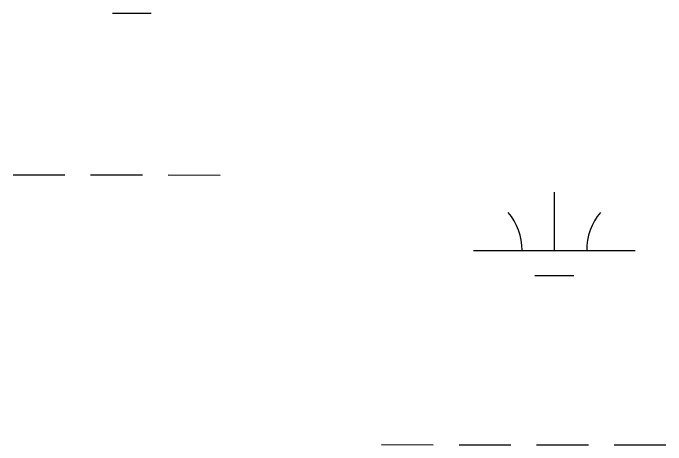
# Model space of a CAD drawing. Extents: x 3148686 to 3186545, y 916144 to 941516.
# Drawn here: x 3166946.2 to 3167350, y 937586.2 to 937853.1 of the extents above; entities that cross this region are included whole.
import ezdxf

# ---------------------------------------------------------------- set-up
doc = ezdxf.new("R2010")
doc.units = 0
doc.layers.add('V-WETL-SWMP', color=7, linetype='Continuous')

msp = doc.modelspace()

# ---------------------------------------------------------------- linework, layer by layer
at = {"layer": 'V-WETL-SWMP'}
for p, q in [((3167007.67, 937853.08), (3167031.67, 937853.05)), ((3166946.16, 937753.14), (3166978.16, 937753.11)), ((3166994.16, 937753.09), (3167026.16, 937753.06)), ((3167042.16, 937753.04), (3167074.16, 937753.01)), ((3167280.96, 937706.36), (3167280.99, 937742.36)), ((3167230.96, 937706.41), (3167330.96, 937706.31)), ((3167268.94, 937690.94), (3167292.94, 937690.91)), ((3167173.99, 937586.4), (3167205.99, 937586.37)), ((3167221.99, 937586.35), (3167253.99, 937586.32)), ((3167269.99, 937586.3), (3167301.99, 937586.26)), ((3167317.99, 937586.25), (3167349.99, 937586.21))]:
    msp.add_line(p, q, dxfattribs=at)
for centre, start, end in [((3167225.71, 937706.89), 359.1678, 40.7115), ((3167336.2, 937706.77), 139.1678, 180.7115)]:
    msp.add_arc(centre, 35.25, start, end, dxfattribs=at)

doc.saveas('drawing.dxf')
